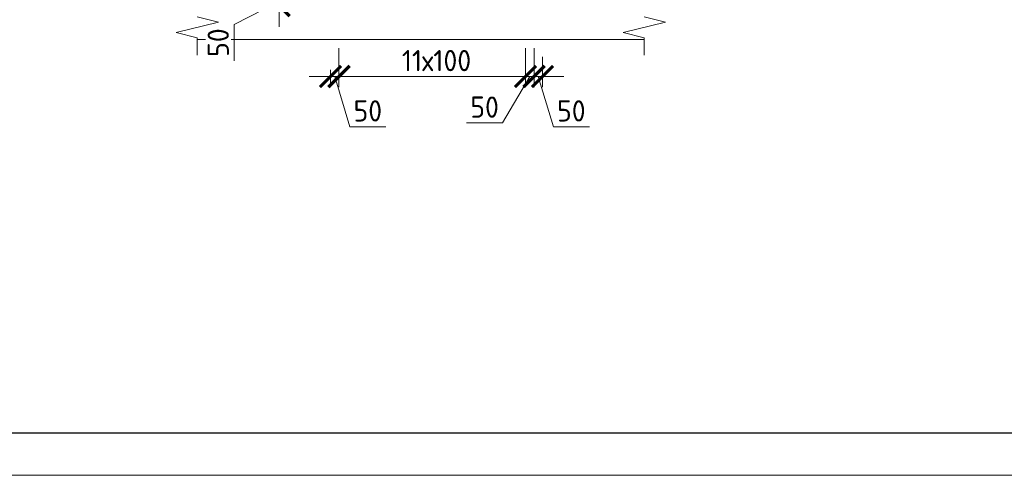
# Model space of a CAD drawing. Header units: millimetres. Extents: x 263826 to 1718326, y -423071 to 70137.
# Tile 329 of 486: x 595874 to 607486, y -198192 to -192821. Entities that reach past the tile are written whole.
import ezdxf

# ---------------------------------------------------------------- set-up
doc = ezdxf.new("R2010")
doc.units = ezdxf.units.MM
doc.linetypes.add('01 Штриховая _4 мм_', pattern=[6, 3.5, -2.5])
for name, color, linetype, lineweight in [('AF_Perekritie', 90, 'Continuous', 18), ('AF_Stena', 90, 'Continuous', 18), ('KR_Fundament', 253, 'Continuous', 18), ('размер', 1, 'Continuous', 25), ('РАЗМЕРЫ', 1, 'Continuous', 9), ('Текст', 7, 'Continuous', 25), ('ТОНКИЕ', 7, 'Continuous', 9)]:
    doc.layers.add(name, color=color, linetype=linetype, lineweight=lineweight)
doc.layers.add('PDF7_Text', color=7, linetype='Continuous')
doc.layers.add('ТОЛСТЫЕ_ОСНОВНЫЕ', color=6, linetype='Continuous')
doc.styles.add('GOST-2.304_Type-B', font='GOST_Common.ttf')
doc.styles.add('PDF Times New Roman', font='times.ttf')
doc.styles.add('ГОСТ', font='GOST_Common.ttf')
doc.dimstyles.new('мой 25', dxfattribs={"dimscale": 100, "dimtxt": 2.5, "dimasz": 2.5, "dimexe": 1.25, "dimexo": 0.625, "dimtad": 1, "dimdec": 0, "dimlfac": 0.5, "dimtxsty": 'GOST-2.304_Type-B', "dimblk": 'ARCHTICK', "dimcen": 2.5, "dimdle": 1.25, "dimaunit": 1, "dimadec": 1, "dimazin": 2, "dimtfac": 1, "dimtdec": 0, "dimtmove": 1, "dimatfit": 3, "dimfxl": 6, "dimfxlon": 1, "dimtfill": 1, "dimlwd": -1, "dimlwe": -1, "dimarcsym": 0})

# ---------------------------------------------------------------- blocks, each defined once
blk = doc.blocks.new('штамп кж1.1')
at = {"layer": 'PDF7_Text', "insert": (410912, -84467), "char_height": 180, "width": 6881.02, "attachment_point": 7, "style": 'PDF Times New Roman'}
blk.add_mtext('\\pi1015.18152;Жилой дом со встроенными помещениями \\P\\pi311.27381;общественно-делового и коммерческого назначения на \\P\\pi667.38051;первом этаже здания и встроенно-пристроенным \\P\\pi874.76335;поликлиническим учреждением (поз. 2.2-2.3)', dxfattribs=at)
at = {"layer": 'Текст', "color": 7, "insert": (411117, -81801), "char_height": 250, "attachment_point": 1, "style": 'ГОСТ'}
blk.add_mtext_dynamic_manual_height_columns('\\pi594.35517;{\\fTimes New Roman|b0|i0|c204|p18;\\C256;Строительство жилого комплекса со  встроенными помещениями \\P\\pi1441.86779;общественного-делового, коммерческого назначения и \\P\\pi41.3631;поликлиническим учреждением по адресу: г. Чита, ул. 1-я Коллективная}', width=11543.07, gutter_width=12.5, heights=[0], dxfattribs=at)
blk = doc.blocks.new('*U46')
at = {"layer": 'ТОЛСТЫЕ_ОСНОВНЫЕ', "color": 6}
blk.add_lwpolyline([(20, 5), (415, 5), (415, 292), (20, 292)], close=True, dxfattribs=at)
at = {"layer": 'ТОНКИЕ'}
blk.add_lwpolyline([(0, 0), (420, 0), (420, 297), (0, 297)], close=True, dxfattribs=at)
blk = doc.blocks.new('_ArchTick')
at = {"color": 0, "linetype": 'ByBlock', "const_width": 0.15}
blk.add_lwpolyline([(-0.5, -0.5), (0.5, 0.5)], dxfattribs=at)
blk = doc.blocks.new('*D560')
at = {"layer": 'DEFPOINTS', "color": 0, "transparency": 16777216}
for p in [(599640, -193095), (601840, -193195), (599640, -193490)]:
    blk.add_point(p, dxfattribs=at)
at = {"layer": 'РАЗМЕРЫ', "color": 0, "linetype": 'Continuous', "transparency": 16777216}
for p, q in [((599640, -193158), (599640, -193615)), ((601840, -193258), (601840, -193615)), ((601965, -193490), (599515, -193490))]:
    blk.add_line(p, q, dxfattribs=at)
at = {"layer": 'РАЗМЕРЫ', "color": 0, "transparency": 16777216, "xscale": 250, "yscale": 250, "zscale": 250, "rotation": 180}
blk.add_blockref('_ArchTick', (599640, -193490), dxfattribs=at)
at = {"layer": 'РАЗМЕРЫ', "color": 0, "transparency": 16777216, "xscale": 250, "yscale": 250, "zscale": 250}
blk.add_blockref('_ArchTick', (601840, -193490), dxfattribs=at)
at = {"layer": 'РАЗМЕРЫ', "color": 0, "lineweight": 0, "transparency": 16777216, "insert": (600790, -193303), "char_height": 250, "attachment_point": 5, "style": 'GOST-2.304_Type-B', "bg_fill": 3, "box_fill_scale": 1.1, "bg_fill_color": 256, "bg_fill_true_color": 13158600, "bg_fill_transparency": 0}
blk.add_mtext('11х100', dxfattribs=at)
blk = doc.blocks.new('*D561')
at = {"layer": 'DEFPOINTS', "color": 0, "transparency": 16777216}
for p in [(599540, -193195, 1440), (599640, -193299), (599540, -193490)]:
    blk.add_point(p, dxfattribs=at)
at = {"layer": 'РАЗМЕРЫ', "color": 0, "linetype": 'Continuous', "transparency": 16777216}
for p, q in [((599540, -193412), (599540, -193615)), ((599640, -193361), (599640, -193615)), ((599540, -193490), (599290, -193490)), ((599640, -193490), (599540, -193490)), ((599640, -193490), (599540, -193490)), ((599590, -193490), (599768, -194084)), ((599640, -193490), (599890, -193490)), ((599768, -194084), (600193, -194084))]:
    blk.add_line(p, q, dxfattribs=at)
at = {"layer": 'РАЗМЕРЫ', "color": 0, "transparency": 16777216, "xscale": 250, "yscale": 250, "zscale": 250}
blk.add_blockref('_ArchTick', (599540, -193490), dxfattribs=at)
at = {"layer": 'РАЗМЕРЫ', "color": 0, "transparency": 16777216, "xscale": 250, "yscale": 250, "zscale": 250, "rotation": 180}
blk.add_blockref('_ArchTick', (599640, -193490), dxfattribs=at)
at = {"layer": 'РАЗМЕРЫ', "color": 0, "lineweight": 0, "transparency": 16777216, "insert": (599980, -193896), "char_height": 250, "attachment_point": 5, "style": 'GOST-2.304_Type-B', "bg_fill": 3, "box_fill_scale": 1.1, "bg_fill_color": 256, "bg_fill_true_color": 13158600, "bg_fill_transparency": 0}
blk.add_mtext('50', dxfattribs=at)
blk = doc.blocks.new('*D562')
at = {"layer": 'DEFPOINTS', "color": 0, "transparency": 16777216}
for p in [(601840, -193095), (601940, -193095), (601940, -193490)]:
    blk.add_point(p, dxfattribs=at)
at = {"layer": 'РАЗМЕРЫ', "color": 0, "linetype": 'Continuous', "transparency": 16777216}
for p, q in [((601840, -193158), (601840, -193615)), ((601940, -193158), (601940, -193615)), ((601890, -193490), (601569, -194038)), ((601840, -193490), (601590, -193490)), ((601840, -193490), (601940, -193490)), ((601840, -193490), (601940, -193490)), ((601940, -193490), (602190, -193490)), ((601569, -194038), (601144, -194038))]:
    blk.add_line(p, q, dxfattribs=at)
at = {"layer": 'РАЗМЕРЫ', "color": 0, "transparency": 16777216, "xscale": 250, "yscale": 250, "zscale": 250}
blk.add_blockref('_ArchTick', (601840, -193490), dxfattribs=at)
at = {"layer": 'РАЗМЕРЫ', "color": 0, "transparency": 16777216, "xscale": 250, "yscale": 250, "zscale": 250, "rotation": 180}
blk.add_blockref('_ArchTick', (601940, -193490), dxfattribs=at)
at = {"layer": 'РАЗМЕРЫ', "color": 0, "lineweight": 0, "transparency": 16777216, "insert": (601357, -193851), "char_height": 250, "attachment_point": 5, "style": 'GOST-2.304_Type-B', "bg_fill": 3, "box_fill_scale": 1.1, "bg_fill_color": 256, "bg_fill_true_color": 13158600, "bg_fill_transparency": 0}
blk.add_mtext('50', dxfattribs=at)
blk = doc.blocks.new('*D563')
at = {"layer": 'DEFPOINTS', "color": 0, "transparency": 16777216}
for p in [(601940, -193095), (602040, -193195), (602040, -193490)]:
    blk.add_point(p, dxfattribs=at)
at = {"layer": 'РАЗМЕРЫ', "color": 0, "linetype": 'Continuous', "transparency": 16777216}
for p, q in [((601940, -193158), (601940, -193615)), ((602040, -193258), (602040, -193615)), ((601940, -193490), (601690, -193490)), ((601940, -193490), (602040, -193490)), ((601940, -193490), (602040, -193490)), ((601990, -193490), (602168, -194084)), ((602040, -193490), (602290, -193490)), ((602168, -194084), (602593, -194084))]:
    blk.add_line(p, q, dxfattribs=at)
at = {"layer": 'РАЗМЕРЫ', "color": 0, "transparency": 16777216, "xscale": 250, "yscale": 250, "zscale": 250}
blk.add_blockref('_ArchTick', (601940, -193490), dxfattribs=at)
at = {"layer": 'РАЗМЕРЫ', "color": 0, "transparency": 16777216, "xscale": 250, "yscale": 250, "zscale": 250, "rotation": 180}
blk.add_blockref('_ArchTick', (602040, -193490), dxfattribs=at)
at = {"layer": 'РАЗМЕРЫ', "color": 0, "lineweight": 0, "transparency": 16777216, "insert": (602380, -193896), "char_height": 250, "attachment_point": 5, "style": 'GOST-2.304_Type-B', "bg_fill": 3, "box_fill_scale": 1.1, "bg_fill_color": 256, "bg_fill_true_color": 13158600, "bg_fill_transparency": 0}
blk.add_mtext('50', dxfattribs=at)
blk = doc.blocks.new('*D743')
at = {"layer": 'DEFPOINTS', "color": 0, "transparency": 16777216}
for p in [(598934, -192556), (599539, -192556), (599539, -192655)]:
    blk.add_point(p, dxfattribs=at)
at = {"layer": 'РАЗМЕРЫ', "color": 0, "linetype": 'Continuous', "transparency": 16777216}
for p, q in [((598934, -192556), (598934, -192306)), ((598934, -192605), (598403, -192879)), ((599476, -192556), (598809, -192556)), ((598934, -192655), (598934, -192556)), ((598934, -192655), (598934, -192556)), ((599476, -192655), (598809, -192655)), ((598934, -192655), (598934, -192905)), ((598403, -192879), (598403, -193304))]:
    blk.add_line(p, q, dxfattribs=at)
at = {"layer": 'РАЗМЕРЫ', "color": 0, "transparency": 16777216, "xscale": 250, "yscale": 250, "zscale": 250}
for p, rotation in [((598934, -192556), 270), ((598934, -192655), 90)]:
    blk.add_blockref('_ArchTick', p, dxfattribs=dict(at, rotation=rotation))
at = {"layer": 'РАЗМЕРЫ', "color": 0, "lineweight": 0, "transparency": 16777216, "insert": (598216, -193091), "char_height": 250, "attachment_point": 5, "rotation": 90, "style": 'GOST-2.304_Type-B', "bg_fill": 3, "box_fill_scale": 1.1, "bg_fill_color": 256, "bg_fill_true_color": 13158600, "bg_fill_transparency": 0}
blk.add_mtext('50', dxfattribs=at)

msp = doc.modelspace()

# ---------------------------------------------------------------- linework, layer by layer
at = {"layer": 'AF_Perekritie', "linetype": '01 Штриховая _4 мм_', "lineweight": 9}
msp.add_line((603240.49464, -193055.3563, 3100), (603159.13827, -193055.3563, 3100), dxfattribs=at)
at = {"layer": 'AF_Stena', "lineweight": 20, "elevation": 3100}
for points in [[(598218.21009, -192847.8565), (597718.21009, -192972.8565)], [(597968.21009, -192785.3565), (598218.21009, -192847.8565)], [(603490.49464, -192847.8565), (602990.49464, -192972.8565)], [(603240.49464, -192785.3565), (603490.49464, -192847.8565)], [(597718.21009, -192972.8565), (597968.21009, -193035.3565)], [(602990.49464, -192972.8565), (603240.49464, -193035.3565)], [(597968.21009, -193035.3565), (597968.21009, -193090.3567)], [(597968.21009, -193090.3567), (597968.21009, -193240.3567)], [(603240.49464, -193035.3565), (603240.49464, -193090.3567)], [(603240.49464, -193090.3567), (603240.49464, -193240.3567)]]:
    msp.add_lwpolyline(points, dxfattribs=at)
at = {"layer": 'KR_Fundament', "lineweight": 9}
msp.add_line((597968.21009, -193055.3563, 3100), (603159.03905, -193055.3563, 3100), dxfattribs=at)

# ---------------------------------------------------------------- block references
at = {"xscale": 100, "yscale": 100, "zscale": 100}
msp.add_blockref('*U46', (592184.65734, -198191.77617, 3100), dxfattribs=at)
at = {"layer": 'размер'}
for p in [(120612.64314, -111557.55482, 3100), (165719.48801, -111557.55482, 3100)]:
    msp.add_blockref('штамп кж1.1', p, dxfattribs=at)

# ---------------------------------------------------------------- texts
at = {"layer": 'Текст', "color": 7, "char_height": 250, "attachment_point": 1, "style": 'ГОСТ'}
for s, insert in [('\\pi3500;{\\C0;\\P\\pi1371.59091;План пилонов} 2-5-го этажа{\\H1.83333x; }', (480882.14484, -196191.77617, 3100)), ('\\pi3500;{\\C256;\\P\\pi2264.39394;Пилон П1 (2-5ЭТ)}', (531470.96759, -196191.77617, 3100)), ('\\pi3500;{\\C256;\\P\\pi2239.39394;Пилон П2 (2-5ЭТ)}', (576577.81247, -196191.77617, 3100))]:
    msp.add_mtext_dynamic_manual_height_columns(s, width=7000, gutter_width=12.5, heights=[1500], dxfattribs=dict(at, insert=insert))

# ---------------------------------------------------------------- next in the draw order: dimensions: what is measured, and where the dimension line sits
at = {"layer": 'РАЗМЕРЫ', "color": 146, "lineweight": 0, "true_color": 0x006272}
dim = msp.add_linear_dim(base=(599639.60465, -193490.1203, 220.00001), p1=(601839.60465, -193195.35187, 220.00001), p2=(599639.60465, -193095.35276, 220.00001), angle=180, text='11х100', dimstyle='мой 25', dxfattribs=at)
dim.commit()
dim.dimension.update_dxf_attribs({"geometry": '*D560', "text_midpoint": (600789.60465, -193490.1203, 220.00001), "dimtype": 160})

# ---------------------------------------------------------------- next in the draw order: dimensions: what is measured, and where the dimension line sits
dim = msp.add_linear_dim(base=(601939.60465, -193490.1203, 220.00001), p1=(601839.60465, -193095.35276, 220.00001), p2=(601939.60465, -193095.35276, 220.00001), angle=180, dimstyle='мой 25', dxfattribs=at)
dim.commit()
dim.dimension.update_dxf_attribs({"geometry": '*D562', "text_midpoint": (601506.54287, -194038.21569, 220.00001), "dimtype": 160})
dim = msp.add_linear_dim(base=(599539.60465, -193490.1203, 220.00001), p1=(599639.60465, -193298.81168, 220.00001), p2=(599539.60465, -193195.35187, 1660.00001), dimstyle='мой 25', dxfattribs=at)
dim.commit()
dim.dimension.update_dxf_attribs({"geometry": '*D561', "text_midpoint": (599830.22965, -193896.3703, 220.00001)})

# ---------------------------------------------------------------- next in the draw order: dimensions: what is measured, and where the dimension line sits
dim = msp.add_linear_dim(base=(602039.59244, -193490.1203, 220.00001), p1=(601939.60465, -193095.35276, 220.00001), p2=(602039.59244, -193195.35276, 220.00001), angle=180, dimstyle='мой 25', dxfattribs=at)
dim.commit()
dim.dimension.update_dxf_attribs({"geometry": '*D563', "text_midpoint": (602230.22354, -193896.3703, 220.00001)})

# ---------------------------------------------------------------- next in the draw order: block references
at = {"layer": 'размер'}
msp.add_blockref('штамп кж1.1', (70023.82038, -111557.55482, 3100), dxfattribs=at)

# ---------------------------------------------------------------- next in the draw order: dimensions: what is measured, and where the dimension line sits
at = {"layer": 'РАЗМЕРЫ', "color": 146, "lineweight": 0, "true_color": 0x006272}
dim = msp.add_linear_dim(base=(598934.27044, -192555.50792, 3100), p1=(599538.98916, -192655.3563, 3100), p2=(599538.98916, -192555.50792, 3100), angle=90, dimstyle='мой 25', dxfattribs=at)
dim.commit()
dim.dimension.update_dxf_attribs({"geometry": '*D743', "text_midpoint": (598403.02044, -192941.23746, 3100), "dimtype": 160})

doc.saveas('drawing.dxf')
